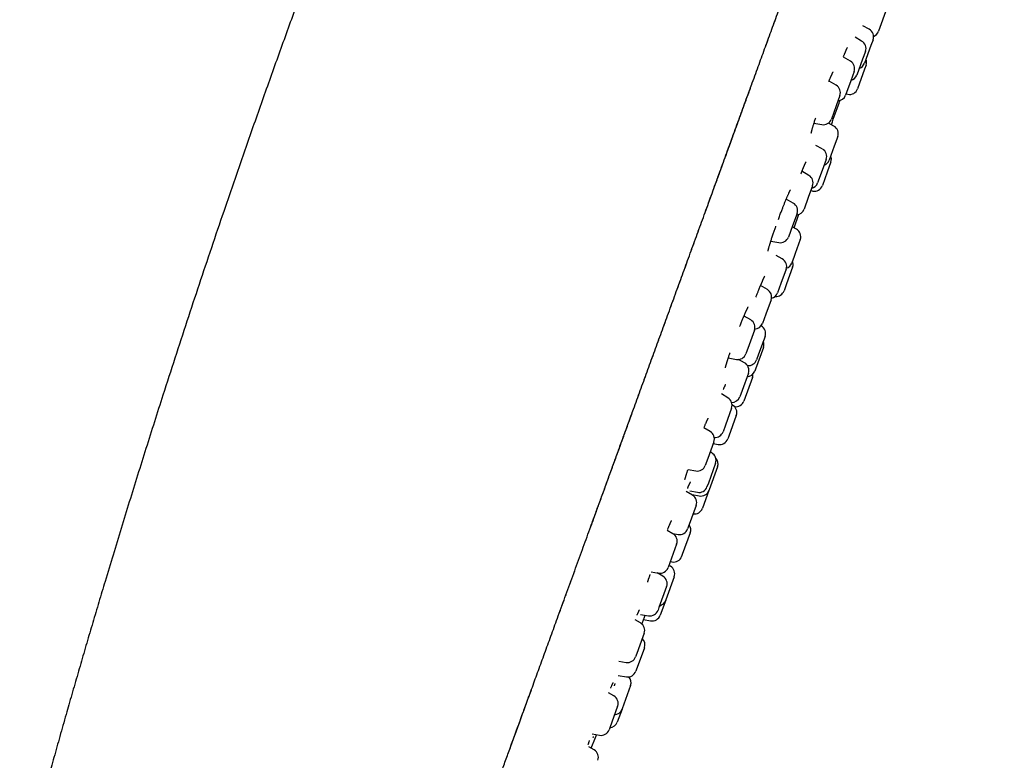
# Model space of a CAD drawing. Header units: millimetres. Extents: x 8 to 571, y 12 to 813.
# Tile 368 of 369: x 511 to 568, y 724 to 767. Entities that reach past the tile are written whole.
import ezdxf

# ---------------------------------------------------------------- set-up
doc = ezdxf.new("R2010")
doc.units = ezdxf.units.MM

msp = doc.modelspace()

# ---------------------------------------------------------------- linework, layer by layer
at = {"color": 7, "linetype": 'Continuous', "lineweight": 30}
for p, q in [((561.423, 767.683), (560.934, 766.338)), ((554.845, 766.799), (554.903, 766.959)), ((560.39, 766.46), (560.022, 766.662)), ((554.347, 765.431), (554.501, 765.854)), ((559.952, 765.773), (559.569, 765.988)), ((560.618, 765.851), (560.494, 765.508)), ((560.494, 765.508), (560.119, 764.478)), ((559.303, 764.592), (558.888, 764.84)), ((560.011, 764.709), (559.678, 763.793)), ((560.178, 765.166), (560.011, 764.709)), ((560.128, 764.124), (559.715, 762.988)), ((560.215, 764.361), (560.128, 764.124)), ((559.516, 763.992), (559.322, 763.458)), ((558.468, 763.198), (558.055, 763.437)), ((559.322, 763.458), (559.017, 762.619)), ((558.688, 762.594), (558.474, 762.005)), ((559.042, 762.69), (559.149, 762.669)), ((558.474, 762.005), (558.188, 761.221)), ((557.177, 760.98), (557.632, 760.9)), ((558.336, 760.817), (558.018, 760.992)), ((558.565, 760.208), (558.358, 759.641)), ((557.663, 759.484), (557.29, 759.694)), ((558.358, 759.641), (558.065, 758.836)), ((557.889, 758.877), (557.656, 758.237)), ((558.164, 758.726), (557.949, 758.137)), ((556.882, 757.943), (556.477, 758.185)), ((557.656, 758.237), (557.389, 757.504)), ((557.949, 758.137), (557.664, 757.353)), ((557.096, 757.343), (556.846, 756.656)), ((556.846, 756.656), (556.596, 755.97)), ((556.991, 757.054), (557.098, 757.034)), ((555.968, 756.328), (555.561, 756.563)), ((556.188, 755.724), (555.926, 755.005)), ((556.014, 754.887), (556.302, 755.674)), ((555.926, 755.005), (555.688, 754.351)), ((556.15, 754.813), (555.905, 754.947)), ((550.435, 754.685), (550.493, 754.844)), ((554.663, 754.112), (555.131, 754.03)), ((556.379, 754.203), (556.086, 753.398)), ((555.331, 753.076), (554.967, 753.28)), ((556.086, 753.398), (555.879, 752.831)), ((555.932, 752.594), (555.578, 751.623)), ((555.556, 752.469), (555.255, 751.643)), ((549.185, 751.25), (549.386, 751.803)), ((554.462, 751.294), (554.068, 751.529)), ((555.255, 751.643), (555.056, 751.096)), ((555.578, 751.623), (555.432, 751.221)), ((554.676, 750.693), (554.37, 749.854)), ((553.49, 749.52), (553.1, 749.745)), ((554.37, 749.854), (554.176, 749.32)), ((554.096, 749.17), (554.091, 749.173)), ((553.71, 748.916), (553.401, 748.068)), ((553.401, 748.068), (553.21, 747.543)), ((554.325, 748.561), (553.951, 747.531)), ((554.228, 747.912), (553.768, 746.648)), ((553.951, 747.531), (553.826, 747.188)), ((552.186, 747.304), (552.653, 747.222)), ((553.128, 747.023), (552.784, 747.216)), ((553.353, 746.416), (552.988, 745.414)), ((553.768, 746.648), (553.728, 746.54)), ((547.292, 746.05), (547.347, 746.199)), ((553.592, 746.167), (553.093, 744.794)), ((546.909, 744.997), (546.968, 745.159)), ((552.163, 744.978), (551.783, 745.205)), ((552.988, 745.414), (552.854, 745.043)), ((552.422, 744.57), (552.406, 744.579)), ((552.377, 744.377), (552.019, 743.393)), ((552.651, 743.961), (552.21, 742.748)), ((551.124, 743.02), (550.762, 743.229)), ((552.019, 743.393), (551.877, 743.004)), ((551.344, 742.416), (550.99, 741.445)), ((551.31, 742.323), (551.585, 742.268)), ((552.21, 742.748), (552.151, 742.588)), ((551.218, 741.776), (551.129, 741.826)), ((550.99, 741.445), (550.844, 741.044)), ((551.443, 741.169), (551.023, 740.014)), ((549.838, 740.801), (550.288, 740.722)), ((551.558, 740.958), (551.074, 739.627)), ((551.023, 740.014), (550.944, 739.796)), ((550.101, 739.312), (549.738, 739.529)), ((549.943, 739.558), (550.381, 739.475)), ((551.059, 739.585), (550.679, 738.543)), ((551.074, 739.627), (551.059, 739.585)), ((550.086, 739.346), (550.492, 739.266)), ((550.112, 739.303), (550.126, 739.338)), ((550.315, 738.711), (549.909, 737.597)), ((548.956, 737.064), (548.624, 737.256)), ((549.968, 737.115), (549.504, 735.842)), ((549.909, 737.597), (549.815, 737.339)), ((548.951, 737.067), (549.266, 737.016)), ((549.176, 736.46), (548.781, 735.375)), ((543.403, 735.363), (543.52, 735.686)), ((548.805, 735.441), (548.905, 735.422)), ((549.504, 735.842), (549.468, 735.742)), ((543.202, 734.811), (543.228, 734.884)), ((547.687, 734.842), (548.12, 734.766)), ((548.781, 735.375), (548.676, 735.087)), ((548.811, 735.163), (548.722, 735.213)), ((548.379, 734.58), (548.047, 734.779)), ((549.036, 734.556), (548.546, 733.208)), ((548.593, 733.98), (548.147, 732.757)), ((542.495, 732.868), (542.604, 733.168)), ((548.537, 733.183), (548.218, 732.308)), ((548.546, 733.208), (548.537, 733.183)), ((542.363, 732.506), (542.403, 732.616)), ((548.147, 732.757), (548.093, 732.607)), ((547.064, 731.866), (546.752, 732.046)), ((547.067, 732.361), (547.544, 732.284)), ((547.245, 732.066), (547.655, 731.988)), ((547.284, 731.262), (546.853, 730.079)), ((547.297, 730.42), (546.822, 729.115)), ((546.853, 730.079), (546.784, 729.889)), ((545.802, 729.643), (546.228, 729.568)), ((546.822, 729.115), (546.797, 729.047)), ((545.773, 728.801), (546.248, 728.724)), ((540.634, 727.755), (540.712, 727.97)), ((546.492, 728.21), (545.999, 726.854)), ((545.517, 727.614), (545.214, 727.789)), ((545.737, 727.01), (545.277, 725.746)), ((545.993, 726.837), (545.72, 726.088)), ((545.999, 726.854), (545.993, 726.837)), ((545.277, 725.746), (545.237, 725.637)), ((544.19, 724.567), (544.444, 725.181)), ((544.248, 725.392), (544.68, 725.316)), ((544.37, 724.463), (544.067, 724.637))]:
    msp.add_line(p, q, dxfattribs=at)
for centre, start, end in [((560.149, 766.022), 340, 61.18381), ((560.464, 766.509), 291.60079, 340), ((559.708, 765.337), 340, 60.72539), ((559.745, 764.532), 340, 22.26858), ((559.046, 764.163), 340, 59.15568), ((559.649, 764.649), 289.79182, 340), ((559.208, 763.964), 284.0558, 340), ((558.218, 762.765), 340, 60), ((559.245, 763.159), 258.98141, 340), ((558.547, 762.79), 273.57818, 340), ((557.719, 761.392), 260, 340), ((558.095, 760.379), 340, 61.18381), ((557.419, 759.048), 340, 60.72539), ((557.694, 758.897), 340, 22.26858), ((557.595, 759.007), 289.79182, 340), ((556.626, 757.514), 340, 59.15568), ((556.919, 757.675), 284.0558, 340), ((557.194, 757.524), 258.98141, 340), ((555.718, 755.895), 340, 60), ((556.126, 756.141), 273.57818, 340), ((555.218, 754.522), 260, 340), ((555.909, 754.374), 340, 61.18381), ((555.086, 752.64), 340, 60.72539), ((555.41, 753.002), 289.19586, 340), ((555.462, 752.765), 340, 22.26858), ((554.206, 750.864), 340, 59.15568), ((554.587, 751.267), 282.95873, 340), ((554.962, 751.392), 265.1502, 340), ((553.24, 749.087), 340, 60), ((553.706, 749.491), 272.80073, 340), ((553.855, 748.732), 340, 61.18381), ((553.758, 748.083), 340, 22.26858), ((552.74, 747.714), 260, 340), ((552.883, 746.587), 340, 60.72539), ((553.356, 747.359), 263.72665, 340), ((553.258, 746.711), 272.33368, 340), ((553.123, 746.338), 340, 3.3554), ((551.907, 744.548), 340, 59.15568), ((552.384, 745.214), 269.42747, 340), ((552.181, 744.132), 340, 61.18381), ((552.623, 744.965), 261.46231, 340), ((550.874, 742.587), 340, 60), ((551.407, 743.175), 265.24366, 340), ((551.682, 742.759), 258.81619, 340), ((550.973, 741.34), 340, 60.72539), ((551.088, 741.129), 340, 42.54492), ((550.374, 741.215), 260, 340), ((550.474, 739.967), 259.27461, 340), ((550.589, 739.756), 258.81619, 340), ((549.845, 738.882), 340, 59.15568), ((550.209, 738.714), 261.53696, 340), ((549.345, 737.51), 260.84432, 340), ((549.498, 737.286), 340, 35.9442), ((548.706, 736.631), 340, 60), ((548.998, 735.913), 259.27461, 340), ((548.207, 735.258), 260, 340), ((548.567, 734.727), 340, 60.72539), ((548.123, 734.151), 340, 59.15568), ((548.067, 733.354), 284.0558, 340), ((547.623, 732.778), 260.84432, 340), ((547.748, 732.479), 259.27461, 340), ((546.814, 731.433), 340, 60), ((546.827, 730.591), 340, 46.42182), ((546.315, 730.06), 260, 340), ((546.327, 729.218), 260.84432, 340), ((546.023, 728.381), 340, 42.99883), ((545.267, 727.181), 340, 60), ((545.523, 727.008), 273.57818, 340), ((544.767, 725.808), 260, 340), ((545.25, 726.259), 273.57818, 340), ((544.12, 724.03), 340, 60)]:
    msp.add_arc(centre, 0.5, start, end, dxfattribs=at)
for points, knots in [([(544.767, 811.268), (544.718, 811.159), (544.542, 810.77), (544.241, 810.105), (543.867, 809.274), (543.497, 808.449), (543.092, 807.544), (542.654, 806.56), (542.182, 805.496), (541.661, 804.314), (541.09, 803.011), (540.469, 801.584), (539.848, 800.147), (539.188, 798.606), (538.488, 796.962), (537.752, 795.216), (537.019, 793.463), (536.291, 791.707), (535.57, 789.952), (534.809, 788.083), (534.01, 786.103), (533.175, 784.007), (532.348, 781.913), (531.529, 779.815), (530.722, 777.726), (529.927, 775.644), (529.142, 773.568), (528.364, 771.488), (527.517, 769.198), (526.605, 766.698), (525.631, 763.988), (524.67, 761.276), (523.723, 758.562), (522.856, 756.042), (522.067, 753.715), (521.351, 751.581), (520.643, 749.441), (519.941, 747.293), (519.311, 745.341), (518.751, 743.587), (518.259, 742.034), (517.772, 740.479), (517.289, 738.924), (516.812, 737.372), (516.34, 735.825), (515.909, 734.395), (515.516, 733.082), (515.16, 731.884), (514.808, 730.689), (514.459, 729.494), (514.112, 728.296), (513.827, 727.309), (513.66, 726.721), (513.606, 726.535)], [0, 0, 0, 0, 0.00398, 0.014152, 0.024236, 0.034243, 0.044185, 0.057126, 0.07, 0.082835, 0.100008, 0.11722, 0.134533, 0.151971, 0.172862, 0.193852, 0.214895, 0.235946, 0.256957, 0.277891, 0.302915, 0.327865, 0.352775, 0.377679, 0.402609, 0.427133, 0.451689, 0.476268, 0.500863, 0.532744, 0.564619, 0.596472, 0.628283, 0.660035, 0.684943, 0.709848, 0.734782, 0.75978, 0.784874, 0.802871, 0.820906, 0.838952, 0.856979, 0.874958, 0.89286, 0.910657, 0.924549, 0.938368, 0.952145, 0.965914, 0.979706, 0.993553, 1, 1, 1, 1]), ([(553.533, 763.197), (553.666, 763.56), (553.922, 764.264), (554.302, 765.309), (554.674, 766.33), (555.045, 767.35), (555.416, 768.37), (555.787, 769.389), (556.168, 770.437), (556.56, 771.513), (556.962, 772.618), (557.364, 773.721), (557.765, 774.823), (558.119, 775.796), (558.426, 776.64), (558.688, 777.358), (558.948, 778.075), (559.208, 778.789), (559.467, 779.5), (559.713, 780.176), (559.946, 780.815), (560.165, 781.417), (560.384, 782.018), (560.601, 782.615), (560.817, 783.209), (561.032, 783.8), (561.24, 784.37), (561.44, 784.92), (561.633, 785.451), (561.825, 785.977), (562.015, 786.499), (562.203, 787.016), (562.386, 787.52), (562.565, 788.011), (562.739, 788.49), (562.911, 788.963), (563.082, 789.43), (563.25, 789.892), (563.415, 790.347), (563.579, 790.796), (563.742, 791.246), (563.906, 791.695), (564.069, 792.143), (564.229, 792.583), (564.386, 793.015), (564.54, 793.437), (564.69, 793.85), (564.837, 794.254), (564.98, 794.647), (565.12, 795.031), (565.256, 795.404), (565.388, 795.767), (565.514, 796.114), (565.634, 796.444), (565.749, 796.759), (565.86, 797.065), (565.968, 797.361), (566.071, 797.645), (566.17, 797.916), (566.265, 798.176), (566.356, 798.426), (566.444, 798.669), (566.529, 798.902), (566.616, 799.14), (566.704, 799.382), (566.792, 799.624), (566.876, 799.856), (566.957, 800.078), (567.035, 800.291), (567.109, 800.495), (567.179, 800.688), (567.246, 800.872), (567.309, 801.046), (567.369, 801.21), (567.429, 801.374), (567.488, 801.537), (567.546, 801.697), (567.6, 801.845), (567.651, 801.984), (567.698, 802.114), (567.752, 802.263), (567.812, 802.426), (567.874, 802.598), (567.932, 802.756), (567.984, 802.899), (568.031, 803.029), (568.074, 803.147), (568.112, 803.253), (568.147, 803.346), (568.176, 803.428), (568.201, 803.496), (568.221, 803.551), (568.237, 803.595), (568.249, 803.629), (568.258, 803.653), (568.264, 803.668), (568.264, 803.67), (568.265, 803.671)], [0, 0, 0, 0, 0.015436, 0.029916, 0.044398, 0.058881, 0.073365, 0.087849, 0.102332, 0.118097, 0.133862, 0.149627, 0.165391, 0.181155, 0.191477, 0.201799, 0.212121, 0.222445, 0.232768, 0.243089, 0.251936, 0.260781, 0.269626, 0.278472, 0.287321, 0.29617, 0.305019, 0.31313, 0.321239, 0.329348, 0.337456, 0.345566, 0.353677, 0.361419, 0.369162, 0.376905, 0.384646, 0.392387, 0.400126, 0.407866, 0.415608, 0.423719, 0.431831, 0.439942, 0.448054, 0.456166, 0.464279, 0.472391, 0.4805, 0.488608, 0.496714, 0.504821, 0.512929, 0.520573, 0.528219, 0.535866, 0.543514, 0.551162, 0.558522, 0.565881, 0.573241, 0.5806, 0.587958, 0.595315, 0.603984, 0.612651, 0.62132, 0.629989, 0.638836, 0.647683, 0.65653, 0.665377, 0.674222, 0.68307, 0.691918, 0.702242, 0.712567, 0.722891, 0.733212, 0.743531, 0.753852, 0.77007, 0.786289, 0.802508, 0.818308, 0.834112, 0.849915, 0.865715, 0.881513, 0.89731, 0.913108, 0.92759, 0.942071, 0.956554, 0.971036, 0.985519, 1, 1, 1, 1]), ([(558.903, 764.878), (558.915, 764.907), (558.932, 764.951), (558.954, 765.006), (558.971, 765.047), (558.987, 765.087), (559.003, 765.124), (559.016, 765.155), (559.029, 765.186), (559.043, 765.22), (559.06, 765.258), (559.077, 765.296), (559.091, 765.326), (559.101, 765.349), (559.11, 765.366), (559.116, 765.379), (559.122, 765.39), (559.125, 765.395), (559.125, 765.395), (559.125, 765.395)], [0, 0, 0, 0, 0.098353, 0.149611, 0.201455, 0.2539, 0.305453, 0.350574, 0.389508, 0.45192, 0.522729, 0.601879, 0.686292, 0.743501, 0.801423, 0.860035, 0.918918, 0.972333, 1, 1, 1, 1]), ([(550.852, 755.83), (550.878, 755.9), (551.049, 756.37), (551.365, 757.24), (551.788, 758.401), (552.197, 759.525), (552.592, 760.611), (552.988, 761.698), (553.341, 762.668), (553.562, 763.276), (553.651, 763.521)], [0, 0, 0, 0, 0.027627, 0.183346, 0.339045, 0.480281, 0.621531, 0.76281, 0.904134, 1, 1, 1, 1]), ([(558.049, 763.423), (558.061, 763.453), (558.088, 763.518), (558.118, 763.59), (558.141, 763.645), (558.155, 763.677), (558.167, 763.706), (558.177, 763.729), (558.185, 763.747), (558.192, 763.764), (558.2, 763.782), (558.21, 763.803), (558.221, 763.827), (558.233, 763.853), (558.244, 763.878), (558.255, 763.901), (558.264, 763.92), (558.272, 763.935), (558.279, 763.948), (558.284, 763.958), (558.289, 763.966), (558.293, 763.974), (558.297, 763.981), (558.299, 763.984), (558.298, 763.983), (558.298, 763.983)], [0, 0, 0, 0, 0.099256, 0.21484, 0.259562, 0.304078, 0.342856, 0.374982, 0.40046, 0.42377, 0.453383, 0.489483, 0.532047, 0.581049, 0.635289, 0.686516, 0.733153, 0.775215, 0.812721, 0.845688, 0.877248, 0.912486, 0.951445, 0.995971, 1, 1, 1, 1]), ([(536.417, 716.171), (536.437, 716.226), (536.477, 716.335), (536.541, 716.51), (536.607, 716.693), (536.677, 716.884), (536.749, 717.083), (536.824, 717.289), (536.902, 717.503), (536.983, 717.725), (537.068, 717.958), (537.157, 718.203), (537.25, 718.46), (537.347, 718.726), (537.448, 719.002), (537.552, 719.288), (537.66, 719.584), (537.771, 719.889), (537.886, 720.205), (538.004, 720.53), (538.126, 720.865), (538.251, 721.209), (538.38, 721.563), (538.512, 721.926), (538.644, 722.289), (538.776, 722.65), (538.906, 723.008), (539.039, 723.374), (539.175, 723.748), (539.314, 724.129), (539.459, 724.528), (539.611, 724.946), (539.77, 725.384), (539.932, 725.828), (540.097, 726.28), (540.263, 726.736), (540.43, 727.196), (540.599, 727.659), (540.769, 728.128), (540.943, 728.606), (541.12, 729.092), (541.301, 729.587), (541.483, 730.088), (541.666, 730.592), (541.852, 731.102), (542.038, 731.615), (542.237, 732.161), (542.448, 732.74), (542.671, 733.352), (542.895, 733.968), (543.121, 734.588), (543.348, 735.212), (543.571, 735.826), (543.792, 736.432), (544.008, 737.027), (544.226, 737.625), (544.444, 738.224), (544.684, 738.884), (544.947, 739.606), (545.232, 740.39), (545.518, 741.174), (545.803, 741.959), (546.09, 742.745), (546.376, 743.532), (546.699, 744.419), (547.058, 745.405), (547.453, 746.492), (547.849, 747.58), (548.248, 748.676), (548.651, 749.781), (549.056, 750.895), (549.461, 752.009), (549.867, 753.124), (550.273, 754.24), (550.68, 755.356), (551.086, 756.473), (551.492, 757.589), (551.899, 758.706), (552.305, 759.823), (552.712, 760.94), (553.118, 762.056), (553.389, 762.8), (553.524, 763.172)], [0, 0, 0, 0, 0.009915, 0.019832, 0.02975, 0.039666, 0.049582, 0.059319, 0.069053, 0.078786, 0.088519, 0.098455, 0.108392, 0.118331, 0.128271, 0.138211, 0.14815, 0.158088, 0.168026, 0.177962, 0.187897, 0.197832, 0.207766, 0.217701, 0.227636, 0.236745, 0.245857, 0.254969, 0.26408, 0.273189, 0.282298, 0.292212, 0.302127, 0.31204, 0.321954, 0.331867, 0.341603, 0.351341, 0.36108, 0.37082, 0.38076, 0.390699, 0.400637, 0.410574, 0.420509, 0.430444, 0.440378, 0.45197, 0.463562, 0.475156, 0.48675, 0.498344, 0.509936, 0.520865, 0.531793, 0.542722, 0.553653, 0.564584, 0.578753, 0.592921, 0.607085, 0.621247, 0.635408, 0.649571, 0.663736, 0.683214, 0.702689, 0.722163, 0.741639, 0.761515, 0.781391, 0.801265, 0.821138, 0.841011, 0.860884, 0.880758, 0.900633, 0.92051, 0.940385, 0.960258, 0.980129, 1, 1, 1, 1]), ([(558.19, 760.897), (558.342, 761.318), (558.511, 761.79), (558.679, 762.263), (558.697, 762.315)], [0, 0, 0, 0, 0.891341, 1, 1, 1, 1]), ([(557.019, 760.401), (557.019, 760.401), (557.019, 760.4), (557.02, 760.408), (557.022, 760.419), (557.025, 760.435), (557.029, 760.455), (557.034, 760.478), (557.041, 760.505), (557.048, 760.534), (557.056, 760.564), (557.066, 760.604), (557.08, 760.654), (557.097, 760.715), (557.116, 760.78), (557.137, 760.849), (557.16, 760.925), (557.186, 761.009), (557.215, 761.102), (557.246, 761.198), (557.268, 761.265), (557.277, 761.295)], [0, 0, 0, 0, 0.018945, 0.057127, 0.097451, 0.139438, 0.1793, 0.227941, 0.271697, 0.314039, 0.355926, 0.397338, 0.46428, 0.528279, 0.591602, 0.655132, 0.718897, 0.785883, 0.858055, 0.935423, 1, 1, 1, 1]), ([(556.416, 758.031), (556.421, 758.045), (556.434, 758.077), (556.453, 758.125), (556.473, 758.176), (556.494, 758.227), (556.515, 758.277), (556.534, 758.324), (556.551, 758.365), (556.565, 758.397), (556.575, 758.421), (556.582, 758.438), (556.588, 758.452), (556.594, 758.466), (556.601, 758.484), (556.612, 758.507), (556.625, 758.537), (556.641, 758.574), (556.658, 758.612), (556.675, 758.648), (556.688, 758.676), (556.699, 758.698), (556.707, 758.714), (556.713, 758.726), (556.718, 758.734), (556.72, 758.738), (556.72, 758.738), (556.72, 758.738)], [0, 0, 0, 0, 0.035544, 0.080338, 0.126494, 0.173925, 0.222642, 0.27174, 0.315149, 0.351756, 0.3757, 0.395464, 0.411051, 0.425875, 0.445261, 0.47763, 0.517897, 0.566037, 0.635992, 0.700149, 0.758427, 0.81085, 0.859496, 0.900378, 0.94165, 0.981581, 1, 1, 1, 1]), ([(555.101, 755.377), (555.115, 755.416), (555.145, 755.497), (555.19, 755.617), (555.234, 755.735), (555.276, 755.846), (555.316, 755.949), (555.353, 756.044), (555.388, 756.133), (555.42, 756.214), (555.452, 756.295), (555.484, 756.374), (555.516, 756.454), (555.546, 756.527), (555.575, 756.596), (555.603, 756.663), (555.631, 756.728), (555.659, 756.794), (555.688, 756.86), (555.715, 756.918), (555.738, 756.968), (555.758, 757.01), (555.776, 757.047), (555.79, 757.073), (555.799, 757.089), (555.804, 757.099), (555.808, 757.106), (555.809, 757.107), (555.809, 757.107)], [0, 0, 0, 0, 0.046487, 0.09662, 0.144525, 0.190046, 0.233197, 0.273988, 0.312427, 0.34852, 0.382268, 0.423619, 0.461142, 0.497942, 0.53473, 0.571998, 0.610962, 0.65264, 0.698401, 0.74822, 0.788082, 0.829466, 0.872287, 0.916515, 0.938567, 0.959662, 0.979809, 1, 1, 1, 1]), ([(554.501, 753.536), (554.501, 753.537), (554.502, 753.537), (554.503, 753.544), (554.505, 753.558), (554.51, 753.58), (554.516, 753.608), (554.524, 753.643), (554.536, 753.686), (554.551, 753.743), (554.571, 753.812), (554.595, 753.894), (554.622, 753.981), (554.65, 754.071), (554.679, 754.163), (554.711, 754.26), (554.745, 754.364), (554.783, 754.476), (554.82, 754.586), (554.857, 754.693), (554.892, 754.795), (554.927, 754.893), (554.95, 754.958), (554.96, 754.987)], [0, 0, 0, 0, 0.023945, 0.049838, 0.088121, 0.126359, 0.165127, 0.206482, 0.250647, 0.297282, 0.358897, 0.418871, 0.476958, 0.533216, 0.587697, 0.641144, 0.696655, 0.754599, 0.814996, 0.861925, 0.910264, 0.960037, 1, 1, 1, 1]), ([(550.019, 753.54), (550.031, 753.576), (550.087, 753.729), (550.143, 753.883), (550.186, 754.001)], [0, 0, 0, 0, 0.230146, 1, 1, 1, 1]), ([(549.602, 752.396), (549.608, 752.413), (549.67, 752.582), (549.731, 752.751), (549.786, 752.902)], [0, 0, 0, 0, 0.103745, 1, 1, 1, 1]), ([(553.797, 750.85), (553.803, 750.866), (553.822, 750.914), (553.852, 750.99), (553.886, 751.077), (553.918, 751.158), (553.952, 751.243), (553.989, 751.335), (554.03, 751.436), (554.064, 751.519), (554.091, 751.585), (554.112, 751.634), (554.132, 751.683), (554.151, 751.728), (554.168, 751.767), (554.182, 751.798), (554.192, 751.821), (554.199, 751.838), (554.205, 751.851), (554.21, 751.863), (554.216, 751.877), (554.224, 751.894), (554.233, 751.914), (554.244, 751.938), (554.256, 751.963), (554.267, 751.988), (554.278, 752.01), (554.286, 752.028), (554.294, 752.042), (554.299, 752.053), (554.304, 752.062), (554.308, 752.069), (554.311, 752.075), (554.314, 752.08), (554.314, 752.079), (554.313, 752.079)], [0, 0, 0, 0, 0.024878, 0.074515, 0.1217, 0.166424, 0.20882, 0.267254, 0.329419, 0.395314, 0.429664, 0.464942, 0.501146, 0.537585, 0.570036, 0.597786, 0.615517, 0.630611, 0.643069, 0.653042, 0.665365, 0.682372, 0.704051, 0.730392, 0.761379, 0.795006, 0.826049, 0.854247, 0.879608, 0.902138, 0.921846, 0.941494, 0.963549, 0.988035, 1, 1, 1, 1]), ([(548.805, 750.205), (548.809, 750.218), (548.87, 750.384), (548.93, 750.55), (548.986, 750.703)], [0, 0, 0, 0, 0.078792, 1, 1, 1, 1]), ([(552.85, 749.128), (552.857, 749.148), (552.88, 749.206), (552.917, 749.298), (552.959, 749.403), (552.999, 749.503), (553.04, 749.603), (553.075, 749.686), (553.103, 749.752), (553.124, 749.802), (553.145, 749.852), (553.166, 749.9), (553.186, 749.945), (553.204, 749.986), (553.219, 750.021), (553.232, 750.049), (553.24, 750.068), (553.247, 750.081), (553.251, 750.092), (553.257, 750.105), (553.266, 750.123), (553.276, 750.146), (553.289, 750.172), (553.302, 750.199), (553.314, 750.222), (553.324, 750.242), (553.332, 750.258), (553.338, 750.269), (553.343, 750.278), (553.347, 750.285), (553.351, 750.29), (553.351, 750.291), (553.351, 750.292)], [0, 0, 0, 0, 0.03272, 0.096365, 0.155479, 0.21388, 0.2763, 0.342746, 0.377483, 0.413223, 0.449964, 0.487704, 0.52548, 0.559043, 0.591039, 0.617135, 0.637339, 0.64649, 0.656462, 0.670038, 0.687213, 0.714266, 0.747115, 0.784031, 0.818532, 0.851427, 0.881012, 0.907295, 0.928437, 0.951338, 0.976076, 1, 1, 1, 1]), ([(548.424, 749.159), (548.434, 749.186), (548.488, 749.333), (548.541, 749.482), (548.586, 749.603)], [0, 0, 0, 0, 0.177022, 1, 1, 1, 1]), ([(548.046, 748.122), (548.06, 748.158), (548.106, 748.284), (548.152, 748.411), (548.184, 748.5)], [0, 0, 0, 0, 0.290256, 1, 1, 1, 1]), ([(552.017, 746.726), (552.017, 746.726), (552.017, 746.726), (552.017, 746.73), (552.019, 746.738), (552.021, 746.75), (552.024, 746.764), (552.028, 746.781), (552.033, 746.801), (552.039, 746.824), (552.046, 746.849), (552.053, 746.874), (552.059, 746.896), (552.067, 746.924), (552.077, 746.958), (552.091, 747.003), (552.106, 747.054), (552.124, 747.11), (552.143, 747.171), (552.164, 747.236), (552.187, 747.305), (552.211, 747.38), (552.239, 747.463), (552.265, 747.539), (552.282, 747.588), (552.287, 747.604)], [0, 0, 0, 0, 0.0154543, 0.0372759, 0.0774521, 0.1134027, 0.1490013, 0.1835511, 0.2218823, 0.2637955, 0.3036402, 0.3388783, 0.3695039, 0.39563, 0.4416259, 0.4925831, 0.5469774, 0.6000276, 0.6585851, 0.7149365, 0.7703094, 0.8300645, 0.8948367, 0.9646453, 1, 1, 1, 1]), ([(547.671, 747.09), (547.687, 747.135), (547.728, 747.246), (547.768, 747.358), (547.793, 747.425)], [0, 0, 0, 0, 0.402253, 1, 1, 1, 1]), ([(551.894, 745.466), (551.902, 745.483), (551.918, 745.52), (551.942, 745.573), (551.965, 745.624), (551.986, 745.669), (552.004, 745.706), (552.016, 745.73), (552.023, 745.743), (552.028, 745.751), (552.031, 745.757), (552.033, 745.76), (552.033, 745.76), (552.032, 745.76)], [0, 0, 0, 0, 0.105685, 0.226054, 0.349666, 0.47174, 0.605186, 0.737297, 0.789232, 0.841165, 0.896588, 0.961206, 1, 1, 1, 1]), ([(544.162, 737.45), (544.176, 737.488), (544.257, 737.71), (544.418, 738.152), (544.645, 738.776), (544.886, 739.439), (545.128, 740.103), (545.37, 740.769), (545.613, 741.436), (545.899, 742.222), (546.22, 743.105), (546.461, 743.766), (546.578, 744.087)], [0, 0, 0, 0, 0.017317, 0.101329, 0.201398, 0.30154, 0.401766, 0.502054, 0.602385, 0.702746, 0.856053, 1, 1, 1, 1]), ([(550.779, 743.27), (550.791, 743.296), (550.814, 743.351), (550.846, 743.425), (550.875, 743.491), (550.9, 743.547), (550.922, 743.594), (550.936, 743.625), (550.946, 743.645), (550.951, 743.657), (550.958, 743.67), (550.965, 743.686), (550.973, 743.703), (550.982, 743.721), (550.99, 743.737), (550.999, 743.752), (551.006, 743.767), (551.013, 743.778), (551.017, 743.785), (551.019, 743.788), (551.019, 743.788), (551.019, 743.788)], [0, 0, 0, 0, 0.09165, 0.188313, 0.276389, 0.355911, 0.426993, 0.490668, 0.512707, 0.533966, 0.559849, 0.592642, 0.632334, 0.677814, 0.723551, 0.768772, 0.82825, 0.886779, 0.942797, 0.981482, 1, 1, 1, 1]), ([(549.655, 740.213), (549.655, 740.213), (549.655, 740.213), (549.657, 740.223), (549.661, 740.238), (549.668, 740.265), (549.677, 740.301), (549.689, 740.341), (549.701, 740.381), (549.713, 740.421), (549.726, 740.463), (549.74, 740.507), (549.756, 740.556), (549.774, 740.611), (549.794, 740.671), (549.814, 740.732), (549.828, 740.773), (549.834, 740.791)], [0, 0, 0, 0, 0.0327104, 0.0846219, 0.1632045, 0.2424564, 0.3328687, 0.414671, 0.4858603, 0.5472861, 0.607459, 0.668538, 0.7305733, 0.7964032, 0.8675639, 0.9440716, 1, 1, 1, 1]), ([(549.811, 739.701), (549.818, 739.718), (549.834, 739.754), (549.856, 739.804), (549.875, 739.849), (549.892, 739.887), (549.906, 739.918), (549.919, 739.945), (549.93, 739.97), (549.941, 739.994), (549.952, 740.018), (549.963, 740.041), (549.974, 740.062), (549.982, 740.078), (549.987, 740.087), (549.989, 740.091), (549.988, 740.091), (549.988, 740.091)], [0, 0, 0, 0, 0.076854, 0.160364, 0.237344, 0.306521, 0.367854, 0.421314, 0.476501, 0.534855, 0.599471, 0.67031, 0.74752, 0.818744, 0.896818, 0.981612, 1, 1, 1, 1]), ([(548.646, 737.309), (548.653, 737.324), (548.668, 737.361), (548.692, 737.415), (548.717, 737.474), (548.741, 737.528), (548.764, 737.579), (548.785, 737.626), (548.806, 737.672), (548.825, 737.713), (548.842, 737.748), (548.857, 737.777), (548.869, 737.801), (548.878, 737.817), (548.883, 737.828), (548.886, 737.833), (548.885, 737.832), (548.885, 737.831)], [0, 0, 0, 0, 0.050158, 0.125277, 0.19624, 0.271794, 0.342673, 0.418002, 0.497772, 0.579014, 0.656337, 0.729593, 0.800214, 0.876388, 0.930922, 0.990075, 1, 1, 1, 1]), ([(542.934, 734.075), (542.956, 734.137), (542.985, 734.216), (543.014, 734.295), (543.02, 734.313)], [0, 0, 0, 0, 0.780991, 1, 1, 1, 1]), ([(547.489, 734.24), (547.489, 734.24), (547.489, 734.239), (547.49, 734.243), (547.493, 734.254), (547.499, 734.277), (547.506, 734.302), (547.514, 734.329), (547.523, 734.358), (547.533, 734.39), (547.545, 734.427), (547.559, 734.47), (547.576, 734.521), (547.595, 734.578), (547.613, 734.631), (547.626, 734.667), (547.63, 734.679)], [0, 0, 0, 0, 0.007079, 0.06418, 0.155695, 0.252207, 0.32831, 0.400689, 0.469319, 0.536179, 0.608121, 0.685711, 0.768942, 0.857809, 0.952307, 1, 1, 1, 1]), ([(542.713, 733.469), (542.743, 733.55), (542.792, 733.684), (542.841, 733.819), (542.86, 733.872)], [0, 0, 0, 0, 0.606484, 1, 1, 1, 1]), ([(546.871, 732.322), (546.875, 732.332), (546.889, 732.362), (546.908, 732.405), (546.929, 732.451), (546.946, 732.488), (546.959, 732.517), (546.969, 732.538), (546.977, 732.555), (546.984, 732.571), (546.992, 732.587), (547, 732.604), (547.008, 732.619), (547.014, 732.63), (547.018, 732.636), (547.018, 732.636), (547.018, 732.636)], [0, 0, 0, 0, 0.053246, 0.164398, 0.264054, 0.35216, 0.428682, 0.48359, 0.530453, 0.579637, 0.640043, 0.711609, 0.792602, 0.871459, 0.946, 1, 1, 1, 1]), ([(547.143, 731.809), (547.154, 731.837), (547.177, 731.894), (547.216, 731.99), (547.257, 732.094), (547.301, 732.203), (547.331, 732.279), (547.346, 732.316)], [0, 0, 0, 0, 0.193602, 0.398088, 0.601908, 0.805563, 1, 1, 1, 1]), ([(545.331, 728.062), (545.337, 728.075), (545.353, 728.111), (545.375, 728.162), (545.398, 728.213), (545.418, 728.257), (545.434, 728.293), (545.448, 728.321), (545.458, 728.343), (545.467, 728.361), (545.473, 728.373), (545.477, 728.381), (545.48, 728.387), (545.482, 728.39), (545.482, 728.391), (545.482, 728.391), (545.482, 728.391)], [0, 0, 0, 0, 0.076253, 0.195223, 0.312184, 0.420423, 0.519959, 0.610819, 0.693037, 0.766617, 0.83158, 0.887955, 0.91884, 0.950255, 0.990436, 1, 1, 1, 1]), ([(545.548, 728.2), (545.548, 728.2), (545.549, 728.2), (545.551, 728.208), (545.557, 728.225), (545.566, 728.252), (545.579, 728.288), (545.59, 728.319), (545.598, 728.339), (545.599, 728.343)], [0, 0, 0, 0, 0.0666652, 0.2222781, 0.3901463, 0.5702852, 0.7603727, 0.9589114, 1, 1, 1, 1]), ([(540.517, 727.434), (540.522, 727.449), (540.541, 727.501), (540.561, 727.554), (540.574, 727.592)], [0, 0, 0, 0, 0.29588, 1, 1, 1, 1]), ([(540.278, 726.778), (540.305, 726.851), (540.347, 726.968), (540.391, 727.089), (540.408, 727.134)], [0, 0, 0, 0, 0.6187972, 1, 1, 1, 1]), ([(513.606, 726.535), (513.544, 726.319), (513.422, 725.892), (513.242, 725.259), (513.068, 724.64), (512.899, 724.034), (512.747, 723.483), (512.611, 722.985), (512.491, 722.538), (512.376, 722.099), (512.266, 721.669), (512.157, 721.231), (512.05, 720.786), (511.946, 720.335), (511.848, 719.894), (511.757, 719.463), (511.672, 719.043), (511.594, 718.633), (511.522, 718.233), (511.457, 717.844), (511.397, 717.465), (511.343, 717.097), (511.294, 716.739), (511.249, 716.393), (511.209, 716.057), (511.173, 715.733), (511.141, 715.42), (511.112, 715.113), (511.086, 714.813), (511.062, 714.521), (511.041, 714.241), (511.023, 713.973), (511.007, 713.718), (510.993, 713.469), (510.98, 713.227), (510.969, 712.993), (510.959, 712.773), (510.951, 712.582), (510.945, 712.416), (510.94, 712.275), (510.936, 712.144), (510.932, 712.022), (510.929, 711.91), (510.926, 711.808), (510.924, 711.716), (510.922, 711.634), (510.92, 711.569), (510.919, 711.52), (510.919, 711.483), (510.918, 711.451), (510.917, 711.424), (510.917, 711.4), (510.916, 711.376), (510.916, 711.349), (510.915, 711.316), (510.915, 711.278), (510.914, 711.236), (510.913, 711.183), (510.912, 711.118), (510.911, 711.039), (510.909, 710.953), (510.908, 710.859), (510.907, 710.757), (510.906, 710.638), (510.905, 710.5), (510.904, 710.341), (510.903, 710.168), (510.902, 709.983), (510.902, 709.786), (510.903, 709.577), (510.904, 709.354), (510.906, 709.118), (510.909, 708.868), (510.912, 708.605), (510.916, 708.336), (510.92, 708.063), (510.925, 707.786), (510.931, 707.498), (510.937, 707.198), (510.943, 706.887), (510.948, 706.676), (510.95, 706.568)], [0, 0, 0, 0, 0.033225, 0.065715, 0.097473, 0.1285, 0.158795, 0.182086, 0.204923, 0.227305, 0.249232, 0.270704, 0.29413, 0.316989, 0.339281, 0.361009, 0.382173, 0.402775, 0.422816, 0.442298, 0.461221, 0.479583, 0.497384, 0.514624, 0.531301, 0.547414, 0.562964, 0.57795, 0.593044, 0.607518, 0.621371, 0.634605, 0.647217, 0.659209, 0.671516, 0.683091, 0.693937, 0.704052, 0.711488, 0.718462, 0.72494, 0.730919, 0.736496, 0.741556, 0.746101, 0.75013, 0.753643, 0.755665, 0.757465, 0.759044, 0.760402, 0.761539, 0.762663, 0.763907, 0.765565, 0.767454, 0.769535, 0.771809, 0.775314, 0.779196, 0.783455, 0.788091, 0.793106, 0.798592, 0.805712, 0.813542, 0.82208, 0.831328, 0.840974, 0.851288, 0.862272, 0.873925, 0.886248, 0.899242, 0.912905, 0.926018, 0.939693, 0.95393, 0.968727, 0.984084, 1, 1, 1, 1]), ([(513.606, 726.535), (513.606, 726.535), (513.606, 726.535), (513.606, 726.535), (513.606, 726.535)], [0, 0, 0, 0, 0.5949723, 1, 1, 1, 1]), ([(539.41, 724.394), (539.412, 724.399), (539.462, 724.535), (539.561, 724.809), (539.709, 725.216), (539.86, 725.63), (540.019, 726.065), (540.146, 726.416), (540.224, 726.629), (540.244, 726.683)], [0, 0, 0, 0, 0.006494, 0.188465, 0.370282, 0.551901, 0.733275, 0.932442, 1, 1, 1, 1]), ([(544.305, 725.179), (544.309, 725.188), (544.317, 725.206), (544.327, 725.226), (544.333, 725.238), (544.337, 725.247), (544.337, 725.247), (544.337, 725.247)], [0, 0, 0, 0, 0.2454499, 0.5002013, 0.7015656, 0.8929631, 1, 1, 1, 1]), ([(544.444, 725.181), (544.444, 725.181), (544.444, 725.181), (544.448, 725.191), (544.457, 725.212), (544.469, 725.242), (544.486, 725.282), (544.5, 725.317), (544.509, 725.341), (544.512, 725.346)], [0, 0, 0, 0, 0.1005404, 0.2736396, 0.4470791, 0.6203868, 0.793099, 0.9558934, 1, 1, 1, 1]), ([(544.021, 724.773), (544.021, 724.773), (544.021, 724.773), (544.022, 724.775), (544.023, 724.779), (544.026, 724.789), (544.031, 724.806), (544.04, 724.831), (544.051, 724.864), (544.066, 724.907), (544.085, 724.959), (544.099, 724.997), (544.107, 725.019), (544.107, 725.02)], [0, 0, 0, 0, 0.020864, 0.058883, 0.1003, 0.193365, 0.30015, 0.42072, 0.555143, 0.698468, 0.845531, 0.995823, 1, 1, 1, 1])]:
    msp.add_open_spline(points, degree=3, knots=knots, dxfattribs=at)

doc.saveas('drawing.dxf')
